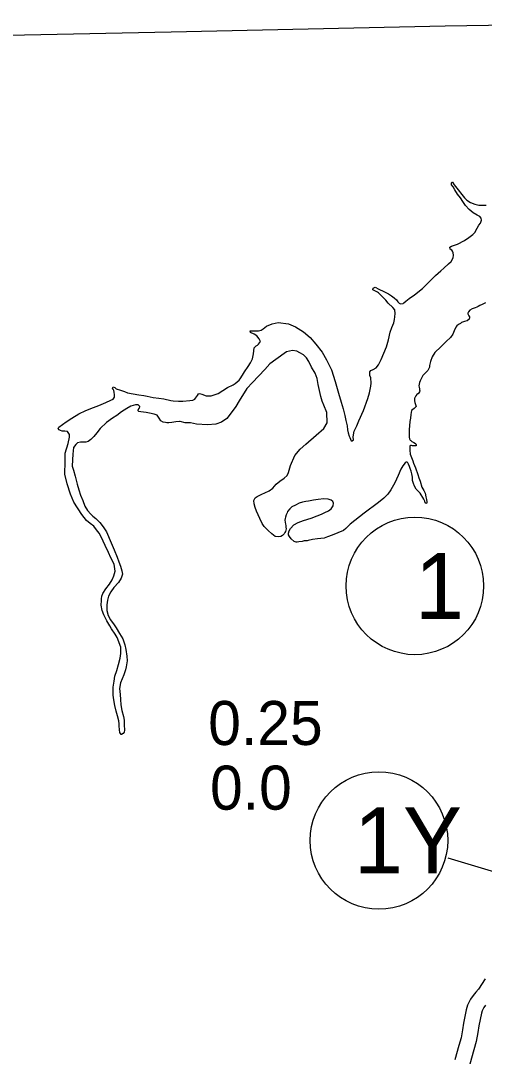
# Model space of a CAD drawing. Extents: x -83719 to 153526, y -11835 to 11446.
# Drawn here: x 12237.9 to 12386.3, y 1054.6 to 1386.1 of the extents above; entities that cross this region are included whole.
import ezdxf

# ---------------------------------------------------------------- set-up
doc = ezdxf.new("R2010")
doc.units = 0
for name, color, linetype in [('Level 1', 7, 'Continuous'), ('Level 11', 7, 'Continuous'), ('Level 25', 7, 'Continuous'), ('Level 27', 7, 'Continuous'), ('Level 59', 7, 'Continuous'), ('Level 9', 7, 'Continuous')]:
    doc.layers.add(name, color=color, linetype=linetype)

msp = doc.modelspace()

# ---------------------------------------------------------------- linework, layer by layer
at = {"layer": 'Level 1'}
msp.add_lwpolyline([(12516.48, 1386.06), (12457.16, 1385.56), (12373.69, 1384.26), (12286.01, 1382.41), (12197.28, 1380.56), (12108.25, 1377.88), (12021.19, 1376.45), (11932.42, 1374), (11904.24, 1372.81)], dxfattribs=at)
at = {"layer": 'Level 11'}
msp.add_lwpolyline([(12386.57, 1079.44), (12384.36, 1076.13), (12383.58, 1075.19), (12382.66, 1074.07), (12381.81, 1072.94), (12380.83, 1070.98), (12380.46, 1069.55), (12379.57, 1065.24), (12379.28, 1063.07), (12378.82, 1060.54), (12378.13, 1058.07), (12376.86, 1053.53)], dxfattribs=at)
at = {"layer": 'Level 27'}
msp.add_line((12374.57, 1118.18), (12408.42, 1107.95), dxfattribs=at)
for centre in [(12364.05, 1205.16), (12352.55, 1123.71)]:
    msp.add_circle(centre, 22, dxfattribs=at)
at = {"layer": 'Level 59'}
msp.add_lwpolyline([(12386.59, 1070.98), (12386.08, 1070.3), (12385.54, 1069.22), (12385.33, 1068.41), (12384.5, 1064.41), (12384.22, 1062.3), (12383.7, 1059.41), (12382.94, 1056.72), (12381.66, 1052.14)], dxfattribs=at)
at = {"layer": 'Level 9'}
for points in [[(12385.39, 1322.25), (12385.24, 1322.88), (12384.86, 1323.37), (12383.94, 1323.85), (12382.69, 1324.55), (12381.43, 1325.62), (12380.26, 1326.89), (12379.39, 1328.17), (12378.59, 1329.32), (12377.73, 1330.53), (12376.79, 1331.91), (12376.27, 1332.87), (12375.81, 1333.56), (12375.74, 1333.79), (12375.77, 1334.12), (12376.02, 1334.43), (12376.13, 1334.37), (12376.65, 1333.51), (12377.86, 1331.94), (12379.1, 1330.44), (12379.96, 1329.36), (12380.68, 1328.61), (12381.83, 1327.87), (12383.21, 1327.37), (12384.56, 1327.04), (12385.96, 1327.01), (12386.86, 1327.07)], [(12316.53, 1288.26), (12318.34, 1289.08), (12320.27, 1289.47), (12323.65, 1289.02), (12325.87, 1288.05), (12328.45, 1286.48), (12330.57, 1284.7), (12332.39, 1282.57), (12334.36, 1280.02), (12335.76, 1277.49), (12337.35, 1274.32), (12338.54, 1270.64), (12339.61, 1266.9), (12340.49, 1263.95), (12341.08, 1261.89), (12341.6, 1259.73), (12341.98, 1258.07), (12342.32, 1256.44), (12342.49, 1255.14), (12342.72, 1254.15), (12343.05, 1253.12), (12343.26, 1252.63), (12343.47, 1252.1), (12343.62, 1251.6), (12344.02, 1251.64), (12344.35, 1251.95), (12344.29, 1252.85), (12344.61, 1254.67), (12345.46, 1256.43), (12346.12, 1258.05), (12347.6, 1261.3), (12349.03, 1265.14), (12349.48, 1266.93), (12349.99, 1269.15), (12350.06, 1270.05), (12349.99, 1271.72), (12349.66, 1272.54), (12349.63, 1273.68), (12349.92, 1274.09), (12350.68, 1274.48), (12351.63, 1275), (12352.44, 1275.96), (12353.26, 1277.62), (12354.96, 1281.67), (12355.63, 1283.97), (12356.16, 1286.42), (12356.72, 1287.87), (12357.32, 1289.36), (12357.56, 1290.4), (12357.67, 1291.3), (12357.77, 1292.34), (12357.61, 1293.57), (12356.96, 1294.23), (12355.48, 1295.69), (12354.73, 1296.57), (12353.97, 1297.42), (12353.28, 1298.1), (12352.39, 1298.95), (12352.05, 1299.17), (12351.24, 1299.59), (12350.63, 1299.94), (12350.65, 1300.47), (12351.38, 1300.83), (12352.46, 1300.19), (12354.12, 1299.43), (12355.6, 1298.67), (12356.59, 1298.02), (12357.4, 1297.41), (12358.12, 1296.7), (12358.64, 1296.07), (12359.05, 1295.65), (12359.42, 1295.46), (12360.29, 1295.58), (12360.55, 1295.72), (12361.2, 1296.31), (12362.18, 1297.14), (12363.92, 1298.32), (12366.43, 1300.39), (12368.87, 1302.73), (12370.62, 1304.52), (12372.35, 1306.03), (12373.36, 1306.89), (12374.82, 1308.2), (12375.67, 1308.99), (12376.34, 1310.18), (12376.35, 1310.98), (12376.3, 1311.75), (12376.08, 1312.28), (12375.84, 1312.64), (12375.3, 1312.93), (12375.25, 1313.56), (12375.71, 1313.87), (12377.69, 1314.59), (12379.96, 1315.76), (12381.26, 1316.73), (12382.61, 1317.67), (12383.26, 1318.32), (12383.99, 1319.64), (12384.56, 1320.59), (12385.01, 1321.31), (12385.39, 1322.25)], [(12386.63, 1295.72), (12385.54, 1295.22), (12384.78, 1294.9), (12384.26, 1294.59), (12383.86, 1294.38), (12383.3, 1294.16), (12382.34, 1293.8), (12381.62, 1293.38), (12381.17, 1292.94), (12380.98, 1292.5), (12380.95, 1292.23), (12381.34, 1291.57), (12381.48, 1291.31), (12381.52, 1291.07), (12381.46, 1290.54), (12380.78, 1289.99), (12379.92, 1289.76), (12378.96, 1289.44), (12378.6, 1289.19), (12378.04, 1288.88), (12377.45, 1288.43), (12377.2, 1287.95), (12376.66, 1286.77), (12376.22, 1285.75), (12375.42, 1284.66), (12374.05, 1283.36), (12372.36, 1281.67), (12370.44, 1279.88), (12369.61, 1278.46), (12368.99, 1277.01), (12368.72, 1275.76), (12368.67, 1275.23), (12368.16, 1274.14), (12367.19, 1273.15), (12366.64, 1272.5), (12366.13, 1271.68), (12365.72, 1270.84), (12365.53, 1270.23), (12365.41, 1269.76), (12365.36, 1269.16), (12365.4, 1268.82), (12365.49, 1268.22), (12365.56, 1267.96), (12365.6, 1267.59), (12365.51, 1267.26), (12365.09, 1266.68), (12365.03, 1266.64), (12364.67, 1266.43), (12364.31, 1266.05), (12364.22, 1265.82), (12364, 1265.34), (12363.97, 1265.24), (12363.9, 1265.07), (12363.88, 1264.64), (12363.92, 1264.41), (12364, 1263.91), (12364.11, 1263.58), (12364.39, 1262.95), (12364.44, 1262.55), (12363.82, 1262), (12363, 1261.31), (12362.8, 1260.07), (12362.6, 1258.86), (12362.46, 1257.75), (12362.27, 1256.41), (12362.2, 1255.21), (12362.19, 1254.47), (12362.19, 1254.14), (12362.21, 1253.43), (12362.26, 1252.77), (12362.35, 1252.2), (12362.56, 1251.77), (12362.76, 1251.68), (12363.1, 1251.35), (12363.27, 1251.32), (12363.68, 1251.07), (12364.25, 1250.72), (12364.36, 1250.62), (12364.5, 1250.35), (12364.47, 1250.05), (12364.37, 1250.02), (12364.11, 1250.01), (12363.67, 1250), (12363.24, 1250.05), (12362.97, 1250.15), (12362.9, 1250.15), (12362.67, 1250.14), (12362.47, 1249.97), (12362.42, 1249.4), (12362.41, 1248.59), (12362.58, 1247.3), (12363.37, 1245.25), (12363.59, 1244.42), (12364.23, 1242.96)], [(12266.31, 1205.69), (12267.21, 1207.15), (12267.74, 1208.4), (12268.14, 1209.85), (12267.84, 1212.18), (12266.75, 1214.16), (12265.97, 1215.91), (12264.95, 1218.12), (12263.64, 1220.89), (12262.98, 1222.07), (12262.18, 1223.15), (12261.25, 1224.27), (12260.09, 1225.2), (12258.96, 1226.14), (12257.45, 1228.07), (12254.91, 1231.98), (12253.8, 1234.56), (12252.78, 1237.84), (12251.97, 1240.96), (12252.09, 1244.94), (12252.16, 1247.61), (12253.07, 1250.71), (12253.52, 1252.79), (12253.46, 1253.63), (12252.87, 1254.55), (12252.07, 1254.66), (12251.17, 1254.67), (12250.63, 1254.89), (12250.22, 1255.14), (12249.91, 1255.57), (12250.1, 1255.94), (12252.49, 1257.68), (12254.22, 1258.89), (12256.49, 1260.29), (12258.79, 1261.32), (12261.2, 1262.32), (12262.95, 1262.9), (12265.19, 1263.9), (12266.74, 1264.61), (12267.47, 1264.93), (12267.95, 1265.58), (12267.96, 1266.35), (12267.84, 1267.14), (12267.66, 1267.74), (12267.59, 1267.94), (12267.28, 1268.3), (12267.46, 1268.84), (12267.97, 1268.72), (12268.48, 1268.3), (12269.82, 1267.87), (12271.1, 1267.4), (12272.08, 1266.99), (12273.86, 1266.6), (12275.73, 1266.35), (12277.34, 1266.13), (12278.41, 1265.86), (12280.26, 1265.51), (12282.13, 1265.26), (12283.74, 1265.03), (12285.89, 1264.49), (12286.66, 1264.37), (12288.39, 1264.25), (12289.79, 1264.32), (12292.02, 1264.48), (12292.99, 1264.61), (12293.61, 1264.89), (12293.87, 1265.3), (12294.45, 1266.15), (12294.77, 1266.66), (12295.1, 1266.77), (12295.87, 1266.49), (12297.28, 1265.96), (12298.85, 1265.97), (12301.07, 1266.73), (12304.11, 1268.72), (12305.86, 1269.5), (12306.52, 1269.92), (12307.82, 1271.06), (12308.14, 1271.43), (12308.88, 1272.65), (12309.55, 1273.71), (12310.64, 1275.38), (12311.41, 1276.6), (12312.04, 1277.82), (12312.36, 1279.43), (12312.51, 1280.37), (12312.61, 1281.34), (12313.2, 1281.96), (12313.66, 1282.24), (12313.95, 1282.51), (12314.59, 1283.37), (12314.17, 1284.22), (12313.41, 1285.21), (12312.63, 1285.72), (12311.48, 1286.26), (12311.37, 1286.76), (12312.5, 1286.79), (12314, 1286.79), (12314.86, 1287.02), (12315.45, 1287.47), (12316.53, 1288.26)], [(12322.59, 1222.63), (12322.43, 1222.26), (12322.17, 1221.82), (12321.72, 1221.34), (12321.19, 1221.03), (12320.47, 1220.84), (12319.33, 1221.01), (12318.3, 1221.89), (12317.07, 1222.95), (12315.77, 1224.19), (12315.15, 1225.14), (12314.47, 1226.76), (12313.91, 1227.95), (12313.37, 1229.14), (12312.91, 1230.29), (12312.65, 1231.42), (12312.55, 1232.46), (12312.89, 1233.4), (12313.52, 1233.79), (12315.07, 1234.5), (12316.05, 1234.99), (12317.4, 1235.56), (12318.55, 1236.46), (12319.68, 1237.69), (12320.82, 1238.66), (12322.16, 1239.66), (12323.21, 1240.53), (12323.65, 1241.48), (12324.26, 1243.66), (12325.64, 1246.91), (12327.38, 1248.99), (12329.14, 1250.58), (12332.5, 1253.41), (12334.91, 1255.58), (12335.96, 1257.41), (12335.84, 1260.68), (12334.91, 1263.03), (12334.34, 1264.35), (12333.97, 1265.78), (12333.1, 1269.66), (12332.72, 1271.56), (12332.11, 1273.21), (12330.99, 1275.22), (12330.1, 1277), (12329.34, 1278.12), (12328.38, 1279.09), (12327.23, 1279.8), (12326.28, 1280.31), (12324.87, 1280.5), (12322.99, 1280.05), (12319.58, 1277.65), (12317.59, 1276.26), (12315.97, 1274.42), (12312.08, 1270.3), (12310.26, 1268.38), (12307.83, 1264.41), (12306.71, 1262.61), (12305.3, 1260.6), (12303.81, 1258.79), (12302.18, 1257.57), (12300.36, 1256.92), (12297.63, 1256.68), (12294.19, 1256.89), (12292.28, 1257.34), (12291.68, 1257.39), (12290.58, 1257.4), (12288.93, 1257.82), (12288.7, 1257.78), (12287.5, 1257.65), (12286.21, 1257.45), (12285.31, 1257.35), (12284.61, 1257.4), (12284.24, 1257.43), (12283.44, 1257.54), (12282.76, 1258.06), (12282.23, 1258.91), (12281.54, 1259.86), (12280.63, 1260.17), (12279.16, 1260.5), (12278.08, 1260.7), (12277.15, 1260.78), (12276.34, 1260.89), (12275.67, 1261.04), (12275.47, 1261.2), (12275.46, 1261.4), (12275.75, 1261.94), (12275.88, 1262.11), (12275.97, 1262.62), (12275.48, 1263.17), (12274.59, 1263.08), (12273.13, 1262.68), (12271.91, 1261.97), (12270.18, 1260.86), (12268.71, 1259.75), (12267.23, 1258.84), (12265.3, 1257.52), (12263.35, 1255.56), (12262.22, 1254.13), (12261.28, 1252.94), (12260.34, 1252.04), (12259.52, 1251.38)], [(12259.52, 1251.38), (12258.76, 1251.13), (12258.13, 1251.15), (12257.03, 1251.22), (12256.1, 1250.93), (12255.55, 1250.38), (12254.84, 1249.49), (12254.63, 1247.31), (12254.51, 1245.57), (12254.37, 1243.53), (12254.77, 1242.27), (12255.28, 1240.34), (12255.92, 1237.79), (12256.5, 1235.93), (12257.08, 1234.21), (12257.73, 1232.46), (12258.41, 1230.74), (12259.28, 1229.33), (12260.31, 1228.18), (12261.03, 1227.47), (12261.92, 1226.72), (12263.19, 1225.45), (12264.25, 1224.11), (12265.36, 1222.5), (12266.86, 1218.97), (12267.79, 1216.69), (12268.72, 1214.34), (12269.32, 1212.85), (12269.86, 1211.53), (12270.3, 1210.04), (12270.43, 1208.94), (12270.06, 1207.66), (12269.23, 1206.3), (12267.67, 1204.72), (12266.74, 1203.3), (12266.02, 1201.87), (12265.65, 1200.63), (12265.46, 1199.08), (12265.47, 1197.35), (12265.85, 1195.72), (12266.65, 1194.34), (12267.79, 1192.7), (12268.45, 1191.71), (12269.54, 1189.9), (12270.62, 1188.23), (12271.23, 1186.31), (12271.54, 1184.88), (12271.9, 1182.68), (12271.94, 1181.21), (12271.62, 1179.3), (12271.41, 1178.29), (12270.86, 1176.71), (12270.36, 1175.46), (12269.79, 1174.11), (12269.51, 1172.3), (12269.69, 1170.4), (12269.86, 1168.86), (12269.98, 1167.16), (12270.26, 1165.27), (12270.81, 1163.44), (12271.04, 1162.21), (12271, 1161.31), (12270.99, 1160.41), (12271.09, 1159.37), (12271.06, 1158.97), (12271.01, 1158.34), (12270.69, 1157.93), (12270.17, 1157.61), (12270, 1157.64), (12269.58, 1158.26), (12269.46, 1159.13), (12269.42, 1160.43), (12269.44, 1161.07), (12269.31, 1162.03), (12268.87, 1163.59), (12268.43, 1165.05), (12268.05, 1166.94), (12267.74, 1168.67), (12267.49, 1170.2), (12267.53, 1172.74), (12267.77, 1174.72), (12268.07, 1176.3), (12268.65, 1178.09), (12269.17, 1180), (12269.71, 1182.09), (12269.91, 1183.5), (12269.92, 1185.57), (12268.8, 1188.68), (12268.17, 1189.7), (12266.99, 1191.44), (12266.37, 1192.39), (12265.46, 1194.04), (12264.54, 1195.92), (12263.97, 1197.34), (12263.69, 1198.97), (12263.75, 1200.54), (12263.8, 1201.08), (12263.82, 1201.85), (12264.19, 1202.79), (12265.19, 1204.22), (12266.31, 1205.69)], [(12364.23, 1242.96), (12364.95, 1240.84), (12365.31, 1239.72), (12365.74, 1238.66), (12366.23, 1236.8), (12366.92, 1235.68), (12367.31, 1234.89), (12367.51, 1233.7), (12367.77, 1232.83), (12367.85, 1232.07), (12367.86, 1231.8), (12367.73, 1231.6), (12367.67, 1231.56), (12367.33, 1231.72), (12367.25, 1232.25), (12366.96, 1232.95), (12365.74, 1234.85), (12365.33, 1235.24), (12364.44, 1236.12), (12363.92, 1237.14), (12363.59, 1238), (12363.3, 1238.93), (12363.24, 1240.03), (12363.04, 1241.09), (12362.86, 1241.86), (12362.53, 1242.78), (12362.28, 1243.38), (12361.96, 1244.11), (12361.75, 1244.53), (12361.54, 1244.83), (12361.21, 1244.82), (12360.91, 1244.61), (12360.14, 1243.59), (12359.5, 1242.57), (12358.66, 1240.48), (12357.59, 1238.14), (12356.31, 1235.93), (12355.35, 1234.57), (12354.15, 1233.27), (12352.38, 1231.89), (12347.77, 1228.46), (12343.37, 1224.93), (12341.97, 1223.59), (12341.15, 1222.93), (12339.41, 1222.12), (12337.56, 1221.43), (12336.07, 1220.92), (12334.98, 1220.49), (12332.89, 1220.24), (12331.29, 1219.99), (12329.93, 1219.69), (12329.54, 1219.61), (12328.64, 1219.56), (12327.94, 1219.4), (12326.88, 1219.24), (12326.35, 1219.19), (12326.01, 1219.22), (12325.37, 1219.43), (12324.42, 1220.21), (12323.9, 1221.03), (12323.65, 1221.56), (12323.6, 1222.06), (12323.81, 1222.8), (12324.23, 1223.58), (12325.27, 1224.68), (12326.68, 1225.52), (12328.36, 1226.06), (12330.87, 1226.9), (12332.82, 1227.65), (12334.11, 1228.16), (12335.26, 1228.65), (12336.42, 1229.22), (12337.26, 1229.88), (12337.84, 1230.8), (12337.95, 1231.7), (12337.74, 1232.16), (12337.26, 1232.62), (12336.25, 1232.89), (12334.91, 1233.02), (12333.12, 1232.81), (12331.56, 1232.57), (12330.03, 1232.29), (12329.13, 1232.17), (12328.04, 1231.97), (12327.01, 1231.71), (12325.8, 1231.01), (12324.68, 1230.44), (12324.06, 1229.86), (12323.32, 1228.94), (12323.16, 1228.6), (12322.88, 1227.96), (12322.6, 1227.18), (12322.51, 1226.74), (12322.46, 1226.24), (12322.54, 1225.54), (12322.69, 1224.91), (12322.77, 1224.51), (12322.78, 1223.94), (12322.8, 1223.48), (12322.71, 1223.07), (12322.59, 1222.63)]]:
    msp.add_lwpolyline(points, dxfattribs=at)

# ---------------------------------------------------------------- texts
at = {"layer": 'Level 25'}
for s, p in [('0.25', (12297.89, 1154.27)), ('0.0', (12298.49, 1133.58))]:
    msp.add_text(s, height=14.08, dxfattribs=at).set_placement(p)
at = {"layer": 'Level 27'}
for s, p in [('1', (12364.05, 1194.6)), ('1Y', (12344.54, 1113.15))]:
    msp.add_text(s, height=21.12, dxfattribs=at).set_placement(p)

doc.saveas('drawing.dxf')
